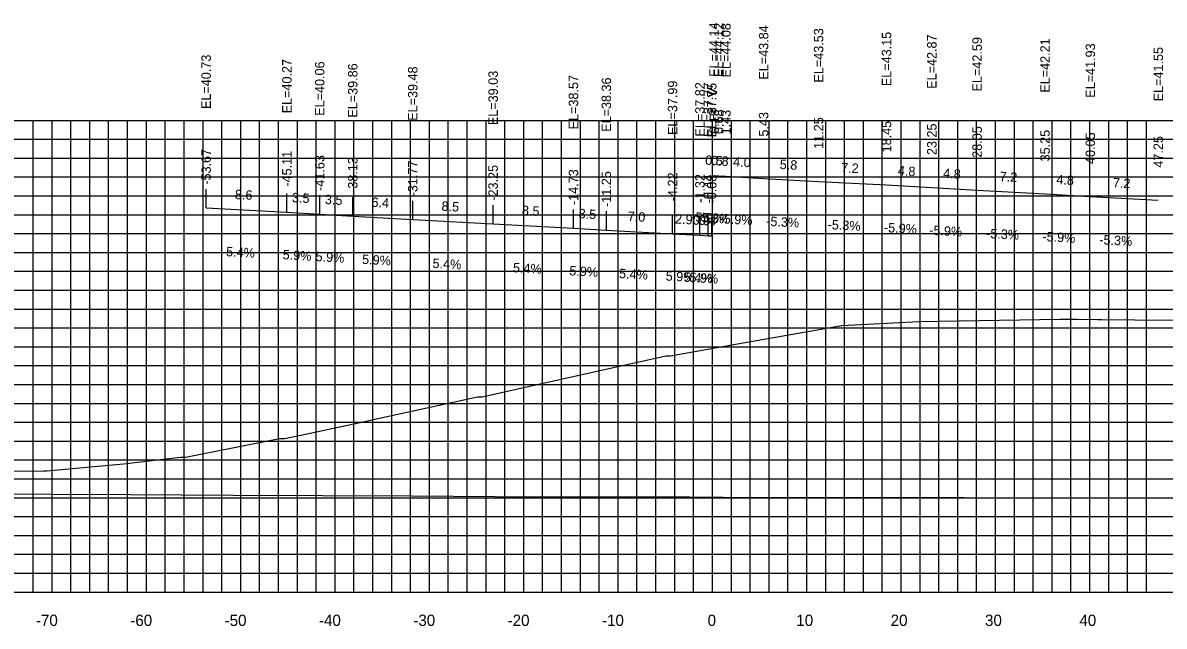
# Model space of a CAD drawing. Extents: x 1800880 to 1818864, y 245271 to 250560.
# Drawn here: x 1808655.4 to 1808776.3, y 249720.6 to 249784.6 of the extents above; entities that cross this region are included whole.
import ezdxf

# ---------------------------------------------------------------- set-up
doc = ezdxf.new("R2010")
doc.units = 0
for name, color, linetype in [('ANNO-TXT', 7, 'Continuous'), ('AXIS', 7, 'Continuous'), ('CL-CNST', 7, 'Continuous'), ('DESIGN - DRAINAGE - Bridges', 7, 'Continuous'), ('Level 37', 7, 'Continuous'), ('Level 46', 7, 'Continuous'), ('Level 62', 7, 'Continuous'), ('SHT-BDR', 7, 'Continuous')]:
    doc.layers.add(name, color=color, linetype=linetype)

msp = doc.modelspace()

# ---------------------------------------------------------------- linework, layer by layer
at = {"layer": 'AXIS'}
msp.add_lwpolyline([(1808728.63, 249768.36), (1808729.13, 249768.33), (1808729.88, 249768.29), (1808733.88, 249768.06), (1808739.71, 249767.75), (1808746.91, 249767.37), (1808751.71, 249767.09), (1808756.51, 249766.8), (1808763.71, 249766.42), (1808768.51, 249766.14), (1808775.71, 249765.76)], dxfattribs=at)
at = {"layer": 'CL-CNST'}
msp.add_lwpolyline([(1808645.47, 249736.98), (1808657.62, 249737.08), (1808657.9, 249737.08), (1808666.05, 249737.8), (1808672.09, 249738.53), (1808672.47, 249738.53), (1808672.59, 249738.53), (1808682.55, 249740.49), (1808683.08, 249740.5), (1808684.84, 249740.85), (1808689.77, 249741.91), (1808690.81, 249742.13), (1808692.99, 249742.6), (1808703.55, 249744.91), (1808703.62, 249744.91), (1808703.99, 249744.9), (1808704.06, 249744.91), (1808707.97, 249745.81), (1808723.52, 249749.27), (1808723.64, 249749.27), (1808724, 249749.27), (1808731.12, 249750.53), (1808742.17, 249752.46), (1808750.33, 249752.9), (1808765.32, 249753.16), (1808765.75, 249753.15), (1808767.16, 249753.14), (1808769.26, 249753.12), (1808769.73, 249753.11), (1808773.24, 249753.08), (1808781.17, 249753.02)], dxfattribs=at)
at = {"layer": 'DESIGN - DRAINAGE - Bridges'}
for p, q in [((1808578.46, 249724.22), (1808878.46, 249724.22)), ((1808658.46, 249724.16), (1808658.46, 249724.22)), ((1808668.46, 249724.16), (1808668.46, 249724.22)), ((1808678.46, 249724.16), (1808678.46, 249724.22)), ((1808688.46, 249724.16), (1808688.46, 249724.22)), ((1808698.46, 249724.16), (1808698.46, 249724.22)), ((1808708.46, 249724.16), (1808708.46, 249724.22)), ((1808718.46, 249724.16), (1808718.46, 249724.22)), ((1808728.46, 249724.16), (1808728.46, 249724.22)), ((1808738.46, 249724.16), (1808738.46, 249724.22)), ((1808748.46, 249724.16), (1808748.46, 249724.22)), ((1808758.46, 249724.16), (1808758.46, 249724.22)), ((1808768.46, 249724.16), (1808768.46, 249724.22))]:
    msp.add_line(p, q, dxfattribs=at)
at = {"layer": 'Level 37'}
for p, q in [((1808674.79, 249764.94), (1808674.79, 249766.94)), ((1808683.35, 249764.48), (1808683.35, 249766.48)), ((1808686.83, 249764.28), (1808686.83, 249766.28)), ((1808690.33, 249764.07), (1808690.33, 249766.07)), ((1808696.69, 249763.7), (1808696.69, 249765.7)), ((1808705.21, 249763.24), (1808705.21, 249765.24)), ((1808713.73, 249762.78), (1808713.73, 249764.78)), ((1808717.21, 249762.58), (1808717.21, 249764.58)), ((1808724.23, 249762.2), (1808724.23, 249764.2)), ((1808727.13, 249762.03), (1808727.13, 249764.03)), ((1808728.02, 249761.98), (1808728.02, 249763.98)), ((1808728.38, 249761.96), (1808728.38, 249763.96))]:
    msp.add_line(p, q, dxfattribs=at)
at = {"layer": 'Level 46'}
for p, q in [((1808578.46, 249774.22), (1808878.46, 249774.22)), ((1808656.46, 249724.22), (1808656.46, 249774.22)), ((1808658.46, 249724.22), (1808658.46, 249774.22)), ((1808660.46, 249724.22), (1808660.46, 249774.22)), ((1808662.46, 249724.22), (1808662.46, 249774.22)), ((1808664.46, 249724.22), (1808664.46, 249774.22)), ((1808666.46, 249724.22), (1808666.46, 249774.22)), ((1808668.46, 249724.22), (1808668.46, 249774.22)), ((1808670.46, 249724.22), (1808670.46, 249774.22)), ((1808672.46, 249724.22), (1808672.46, 249774.22)), ((1808674.46, 249724.22), (1808674.46, 249774.22)), ((1808676.46, 249724.22), (1808676.46, 249774.22)), ((1808678.46, 249724.22), (1808678.46, 249774.22)), ((1808680.46, 249724.22), (1808680.46, 249774.22)), ((1808682.46, 249724.22), (1808682.46, 249774.22)), ((1808684.46, 249724.22), (1808684.46, 249774.22)), ((1808686.46, 249724.22), (1808686.46, 249774.22)), ((1808688.46, 249724.22), (1808688.46, 249774.22)), ((1808690.46, 249724.22), (1808690.46, 249774.22)), ((1808692.46, 249724.22), (1808692.46, 249774.22)), ((1808694.46, 249724.22), (1808694.46, 249774.22)), ((1808696.46, 249724.22), (1808696.46, 249774.22)), ((1808698.46, 249724.22), (1808698.46, 249774.22)), ((1808700.46, 249724.22), (1808700.46, 249774.22)), ((1808702.46, 249724.22), (1808702.46, 249774.22)), ((1808704.46, 249724.22), (1808704.46, 249774.22)), ((1808706.46, 249724.22), (1808706.46, 249774.22)), ((1808708.46, 249724.22), (1808708.46, 249774.22)), ((1808710.46, 249724.22), (1808710.46, 249774.22)), ((1808712.46, 249724.22), (1808712.46, 249774.22)), ((1808714.46, 249724.22), (1808714.46, 249774.22)), ((1808716.46, 249724.22), (1808716.46, 249774.22)), ((1808718.46, 249724.22), (1808718.46, 249774.22)), ((1808720.46, 249724.22), (1808720.46, 249774.22)), ((1808722.46, 249724.22), (1808722.46, 249774.22)), ((1808724.46, 249724.22), (1808724.46, 249774.22)), ((1808726.46, 249724.22), (1808726.46, 249774.22)), ((1808728.46, 249724.22), (1808728.46, 249774.22)), ((1808730.46, 249724.22), (1808730.46, 249774.22)), ((1808732.46, 249724.22), (1808732.46, 249774.22)), ((1808734.46, 249724.22), (1808734.46, 249774.22)), ((1808736.46, 249724.22), (1808736.46, 249774.22)), ((1808738.46, 249724.22), (1808738.46, 249774.22)), ((1808740.46, 249724.22), (1808740.46, 249774.22)), ((1808742.46, 249724.22), (1808742.46, 249774.22)), ((1808744.46, 249724.22), (1808744.46, 249774.22)), ((1808746.46, 249724.22), (1808746.46, 249774.22)), ((1808748.46, 249724.22), (1808748.46, 249774.22)), ((1808750.46, 249724.22), (1808750.46, 249774.22)), ((1808752.46, 249724.22), (1808752.46, 249774.22)), ((1808754.46, 249724.22), (1808754.46, 249774.22)), ((1808756.46, 249724.22), (1808756.46, 249774.22)), ((1808758.46, 249724.22), (1808758.46, 249774.22)), ((1808760.46, 249724.22), (1808760.46, 249774.22)), ((1808762.46, 249724.22), (1808762.46, 249774.22)), ((1808764.46, 249724.22), (1808764.46, 249774.22)), ((1808766.46, 249724.22), (1808766.46, 249774.22)), ((1808768.46, 249724.22), (1808768.46, 249774.22)), ((1808770.46, 249724.22), (1808770.46, 249774.22)), ((1808772.46, 249724.22), (1808772.46, 249774.22)), ((1808774.46, 249724.22), (1808774.46, 249774.22)), ((1808578.46, 249772.22), (1808878.46, 249772.22)), ((1808578.46, 249770.22), (1808878.46, 249770.22)), ((1808578.46, 249768.22), (1808878.46, 249768.22)), ((1808578.46, 249766.22), (1808878.46, 249766.22)), ((1808578.46, 249764.22), (1808878.46, 249764.22)), ((1808578.46, 249762.22), (1808878.46, 249762.22)), ((1808578.46, 249760.22), (1808878.46, 249760.22)), ((1808578.46, 249758.22), (1808878.46, 249758.22)), ((1808578.46, 249756.22), (1808878.46, 249756.22)), ((1808578.46, 249754.22), (1808878.46, 249754.22)), ((1808578.46, 249752.22), (1808878.46, 249752.22)), ((1808578.46, 249750.22), (1808878.46, 249750.22)), ((1808578.46, 249748.22), (1808878.46, 249748.22)), ((1808578.46, 249746.22), (1808878.46, 249746.22)), ((1808578.46, 249744.22), (1808878.46, 249744.22)), ((1808578.46, 249742.22), (1808878.46, 249742.22)), ((1808578.46, 249740.22), (1808878.46, 249740.22)), ((1808578.46, 249738.22), (1808878.46, 249738.22)), ((1808578.46, 249736.22), (1808878.46, 249736.22)), ((1808578.46, 249734.22), (1808878.46, 249734.22)), ((1808578.46, 249732.22), (1808878.46, 249732.22)), ((1808578.46, 249730.22), (1808878.46, 249730.22)), ((1808578.46, 249728.22), (1808878.46, 249728.22)), ((1808578.46, 249726.22), (1808878.46, 249726.22)), ((1808578.46, 249724.22), (1808878.46, 249724.22))]:
    msp.add_line(p, q, dxfattribs=at)
at = {"layer": 'Level 62'}
for points in [[(1808674.79, 249764.94), (1808683.35, 249764.48), (1808686.83, 249764.28), (1808690.33, 249764.07), (1808696.69, 249763.7), (1808705.21, 249763.24), (1808713.73, 249762.78), (1808717.21, 249762.58), (1808724.23, 249762.2), (1808727.13, 249762.03), (1808728.02, 249761.98), (1808728.38, 249761.96)], [(1808578.46, 249735.52), (1808594.38, 249735.17), (1808604.73, 249735.08), (1808622.13, 249734.86), (1808636.22, 249734.77), (1808649.89, 249734.64), (1808666.72, 249734.56), (1808677.64, 249734.48), (1808696.59, 249734.42), (1808705.4, 249734.33), (1808726.02, 249734.3), (1808733.15, 249734.25), (1808755.13, 249734.25), (1808760.91, 249734.21), (1808784, 249734.25), (1808788.66, 249734.21), (1808812.7, 249734.29), (1808816.42, 249734.28), (1808841.26, 249734.4), (1808844.18, 249734.4), (1808869.71, 249734.54), (1808871.93, 249734.5), (1808878.46, 249734.54)]]:
    msp.add_lwpolyline(points, dxfattribs=at)

# ---------------------------------------------------------------- texts
for s, p in [('-70', (1808656.75, 249720.62)), ('-60', (1808666.75, 249720.62)), ('-50', (1808676.75, 249720.62)), ('-40', (1808686.75, 249720.62)), ('-30', (1808696.75, 249720.62)), ('-20', (1808706.75, 249720.62)), ('-10', (1808716.75, 249720.62)), ('0', (1808727.95, 249720.62)), ('10', (1808737.35, 249720.62)), ('20', (1808747.35, 249720.62)), ('30', (1808757.35, 249720.62)), ('40', (1808767.35, 249720.62))]:
    msp.add_text(s, height=1.2).set_placement(p)
at = {"layer": 'ANNO-TXT'}
for s, rotation, p in [('0.5', 356.6368, (1808727.67, 249769.52)), ('0.8', 356.9763, (1808728.29, 249769.48)), ('4.0', 356.6368, (1808730.63, 249769.35)), ('5.8', 356.9763, (1808735.57, 249769.07)), ('7.2', 356.9763, (1808742.08, 249768.72)), ('4.8', 356.6368, (1808748.09, 249768.4)), ('4.8', 356.6368, (1808752.89, 249768.12)), ('7.2', 356.9763, (1808758.88, 249767.78)), ('4.8', 356.6368, (1808764.89, 249767.46)), ('7.2', 356.9763, (1808770.88, 249767.12)), ('8.6', 356.9237, (1808677.82, 249765.88)), ('3.5', 356.6368, (1808683.87, 249765.55)), ('3.5', 356.6368, (1808687.36, 249765.35)), ('6.4', 356.6368, (1808692.29, 249765.06)), ('8.5', 356.9237, (1808699.72, 249764.64)), ('8.5', 356.9237, (1808708.24, 249764.18)), ('3.5', 356.6368, (1808714.25, 249763.85)), ('7.0', 356.9237, (1808719.46, 249763.56)), ('2.9', 356.6368, (1808724.47, 249763.29)), ('-5.9%', 356.6368, (1808726.19, 249763.5)), ('0.9', 356.9237, (1808726.35, 249763.17)), ('-5.3%', 356.9763, (1808726.84, 249763.45)), ('0.4', 356.6368, (1808726.98, 249763.15)), ('-5.9%', 356.6368, (1808729.19, 249763.32)), ('-5.3%', 356.9763, (1808734.13, 249763.04)), ('-5.3%', 356.9763, (1808740.64, 249762.69)), ('-5.9%', 356.6368, (1808746.61, 249762.38)), ('-5.9%', 356.6368, (1808751.41, 249762.1)), ('-5.3%', 356.9763, (1808757.44, 249761.75)), ('-5.9%', 356.6368, (1808763.41, 249761.43)), ('-5.3%', 356.9763, (1808769.44, 249761.09)), ('5.4%', 356.9237, (1808676.89, 249759.82)), ('5.9%', 356.6368, (1808682.88, 249759.5)), ('5.9%', 356.6368, (1808686.37, 249759.3)), ('5.9%', 356.6368, (1808691.3, 249759.01)), ('5.4%', 356.9237, (1808698.77, 249758.58)), ('5.4%', 356.9237, (1808707.29, 249758.12)), ('5.9%', 356.6368, (1808713.26, 249757.8)), ('5.4%', 356.9237, (1808718.54, 249757.5)), ('5.9%', 356.6368, (1808723.48, 249757.24)), ('5.4%', 356.9237, (1808725.4, 249757.12)), ('5.9%', 356.6368, (1808725.99, 249757.09))]:
    msp.add_text(s, height=1, rotation=rotation, dxfattribs=at).set_placement(p)
at = {"layer": 'DESIGN - DRAINAGE - Bridges'}
msp.add_text('>', height=1.5, dxfattribs=at).set_placement((1808727.85, 249776.47))
at = {"layer": 'SHT-BDR'}
for s, p in [('EL=44.14', (1808729.13, 249778.83)), ('EL=44.12', (1808729.63, 249778.8)), ('EL=44.08', (1808730.38, 249778.76)), ('EL=43.84', (1808734.38, 249778.53)), ('EL=43.53', (1808740.21, 249778.22)), ('EL=43.15', (1808747.41, 249777.84)), ('EL=42.87', (1808752.21, 249777.56)), ('EL=42.59', (1808757.01, 249777.28)), ('EL=42.21', (1808764.21, 249777.15)), ('EL=41.93', (1808769.01, 249776.61)), ('EL=41.55', (1808776.21, 249776.23)), ('EL=40.73', (1808675.29, 249775.42)), ('EL=40.27', (1808683.85, 249774.96)), ('EL=40.06', (1808687.33, 249774.7)), ('EL=39.86', (1808690.83, 249774.5)), ('EL=39.48', (1808697.19, 249774.17)), ('EL=39.03', (1808705.71, 249773.71)), ('EL=38.57', (1808714.23, 249773.26)), ('EL=38.36', (1808717.71, 249773)), ('EL=37.99', (1808724.73, 249772.67)), ('EL=37.82', (1808727.63, 249772.5)), ('EL=37.77', (1808728.52, 249772.46)), ('EL=37.75', (1808728.88, 249772.43)), ('0.18', (1808729.13, 249772.8)), ('0.68', (1808729.63, 249772.77)), ('1.43', (1808730.38, 249772.73)), ('5.43', (1808734.38, 249772.5)), ('11.25', (1808740.21, 249771.2)), ('18.45', (1808747.41, 249770.82)), ('23.25', (1808752.21, 249770.54)), ('28.05', (1808757.01, 249770.25)), ('35.25', (1808764.21, 249769.87)), ('40.05', (1808769.01, 249769.59)), ('47.25', (1808776.21, 249769.21)), ('-53.67', (1808675.29, 249767.4)), ('-45.11', (1808683.85, 249767.19)), ('-41.63', (1808687.33, 249766.74)), ('-38.13', (1808690.83, 249766.53)), ('-31.77', (1808697.19, 249766.16)), ('-23.25', (1808705.71, 249765.7)), ('-14.73', (1808714.23, 249765.24)), ('-11.25', (1808717.71, 249765.04)), ('-4.22', (1808724.73, 249765.65)), ('-1.32', (1808727.63, 249765.48)), ('-0.44', (1808728.52, 249765.43)), ('-0.08', (1808728.88, 249765.41))]:
    msp.add_text(s, height=1, rotation=90, dxfattribs=at).set_placement(p)

doc.saveas('drawing.dxf')
